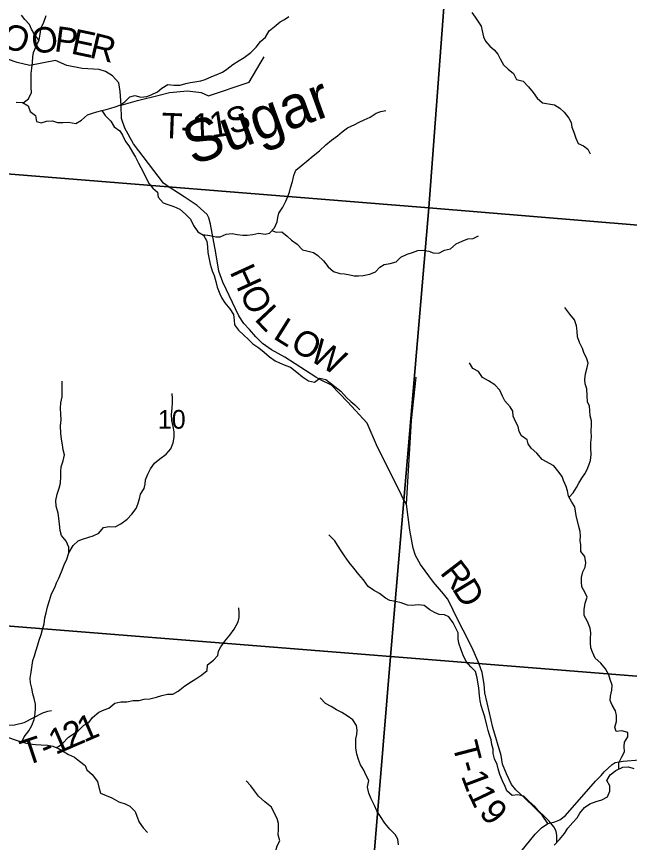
# Model space of a CAD drawing. Extents: x 0 to 42, y 0 to 22.
# Drawn here: x 6.731 to 7.417, y 15.878 to 16.803 of the extents above; entities that cross this region are included whole.
import ezdxf

# ---------------------------------------------------------------- set-up
doc = ezdxf.new("R2010")
doc.units = 0
for name, color, linetype in [('GM_X_County_Road', 7, 'Continuous'), ('GM_X_Minor_River', 7, 'Continuous'), ('GM_X_Minor_River_Text', 7, 'Continuous'), ('GM_X_Section', 7, 'Continuous'), ('GM_X_Section_Text', 7, 'Continuous'), ('GM_X_Township_Road', 7, 'Continuous'), ('GM_X_Township_Road_Text', 7, 'Continuous')]:
    doc.layers.add(name, color=color, linetype=linetype)

msp = doc.modelspace()

# ---------------------------------------------------------------- linework, layer by layer
at = {"layer": 'GM_X_County_Road'}
msp.add_lwpolyline([(7.29697, 15.86978), (7.30508, 15.87986), (7.31174, 15.88761), (7.31859, 15.89463), (7.32579, 15.8995), (7.33354, 15.90148), (7.3393, 15.90382), (7.34542, 15.9085), (7.37929, 15.94687), (7.38559, 15.95353), (7.38881, 15.95763), (7.39766, 15.9656), (7.40126, 15.96794), (7.41009, 15.96938), (7.46488, 15.97395)], dxfattribs=at)
at = {"layer": 'GM_X_Minor_River'}
for points in [[(6.75599, 16.77607), (6.75147, 16.78217), (6.74772, 16.78862), (6.74566, 16.79356), (6.74039, 16.79927), (6.73663, 16.80402)], [(6.73843, 16.70595), (6.74435, 16.71058), (6.7476, 16.71758), (6.74724, 16.72307), (6.74727, 16.72913), (6.74748, 16.73425), (6.7475, 16.73898), (6.74809, 16.74486), (6.74888, 16.75129), (6.74928, 16.75754), (6.74987, 16.76228), (6.75292, 16.76946), (6.75617, 16.77646), (6.75733, 16.7829), (6.7585, 16.79028), (6.76097, 16.7952), (6.76403, 16.8039)], [(6.78933, 16.68444), (6.79753, 16.68288), (6.80358, 16.68669), (6.81037, 16.69277), (6.81605, 16.69449), (6.82096, 16.69601), (6.82644, 16.69754), (6.83136, 16.6985), (6.83646, 16.70003), (6.84137, 16.70174), (6.84648, 16.70346), (6.85233, 16.70726), (6.85781, 16.71296), (6.86348, 16.7143), (6.8701, 16.71242), (6.87672, 16.713), (6.88163, 16.7151), (6.88863, 16.71852), (6.89354, 16.72251), (6.90053, 16.72651), (6.90696, 16.72596), (6.91414, 16.72597), (6.92057, 16.72788), (6.92549, 16.72884), (6.9304, 16.72942), (6.9374, 16.73076), (6.94231, 16.73209), (6.94968, 16.73552), (6.9546, 16.73743), (6.9614, 16.74028), (6.9665, 16.74371), (6.97311, 16.74884), (6.9801, 16.7536), (6.98596, 16.75683), (6.99313, 16.76253), (6.99917, 16.76823), (7.00408, 16.77488), (7.00956, 16.77944), (7.0137, 16.78646), (7.01956, 16.79122), (7.02598, 16.79654), (7.03089, 16.7992), (7.0358, 16.80282)], [(7.24081, 16.80721), (7.2446, 16.8021), (7.24821, 16.79642), (7.25105, 16.79169), (7.25238, 16.78657), (7.25391, 16.77975), (7.256, 16.77501), (7.26074, 16.76952), (7.26585, 16.76536), (7.26983, 16.76044), (7.2723, 16.75514), (7.2761, 16.7487), (7.2814, 16.74359), (7.28727, 16.73886), (7.29088, 16.73204), (7.29826, 16.73016), (7.30413, 16.72411), (7.30925, 16.71767), (7.3138, 16.71142), (7.31986, 16.70594), (7.32667, 16.70481), (7.3333, 16.70388), (7.33917, 16.7001), (7.3439, 16.69556), (7.3494, 16.68874), (7.35206, 16.68401), (7.35282, 16.67889), (7.35491, 16.6734), (7.35701, 16.66657), (7.35966, 16.6607), (7.36553, 16.65806), (7.37065, 16.65428), (7.3733, 16.64916)], [(6.73073, 16.70666), (6.73753, 16.70644), (6.74413, 16.70281), (6.74618, 16.69636), (6.75202, 16.69179), (6.7535, 16.68515)], [(6.82664, 16.69758), (6.83005, 16.69186), (6.83649, 16.68543), (6.84028, 16.67937), (6.84653, 16.67464), (6.84957, 16.66972), (6.85298, 16.6629), (6.85659, 16.65779), (6.86076, 16.65097), (6.86418, 16.64529), (6.86759, 16.63847), (6.87006, 16.63374), (6.87272, 16.62881), (6.87917, 16.61593), (6.88372, 16.61063), (6.88883, 16.60628), (6.88941, 16.6006), (6.89529, 16.59435), (6.90021, 16.59228), (6.90702, 16.59001), (6.91383, 16.58699), (6.92028, 16.58151), (6.92558, 16.57583), (6.929, 16.56863), (6.93393, 16.56163), (6.94037, 16.55804), (6.94397, 16.55141), (6.94493, 16.54478), (6.94513, 16.53852), (6.94609, 16.53302), (6.94761, 16.52563), (6.95009, 16.51824), (6.95218, 16.51294), (6.95408, 16.5063), (6.9556, 16.49986), (6.95845, 16.49247), (6.96073, 16.48755), (6.96434, 16.48225), (6.96964, 16.47562), (6.97382, 16.46937), (6.97478, 16.46274), (6.97516, 16.45781), (6.97934, 16.45175), (6.9854, 16.44607), (6.99013, 16.44172), (6.99563, 16.43642), (7.00207, 16.43189), (7.00813, 16.42697), (7.01419, 16.42186), (7.02063, 16.41751), (7.02555, 16.41506), (7.03255, 16.41223), (7.03785, 16.41015), (7.04467, 16.40486), (7.05111, 16.39956), (7.05793, 16.39502), (7.06455, 16.39333), (7.07041, 16.39789), (7.07722, 16.39639), (7.08214, 16.39261), (7.08726, 16.38882), (7.09389, 16.38334), (7.10033, 16.37634), (7.10507, 16.37179), (7.1098, 16.3682), (7.11548, 16.36271)], [(6.93898, 16.55881), (6.94737, 16.55748), (6.95399, 16.55617), (6.9589, 16.55618), (6.96552, 16.55904), (6.97252, 16.55981), (6.97781, 16.55868), (6.98425, 16.55794), (6.98935, 16.55814), (6.99559, 16.55872), (7.00221, 16.56025), (7.00921, 16.55912), (7.01412, 16.56027), (7.01979, 16.56635), (7.0228, 16.5728), (7.02336, 16.57773), (7.02467, 16.58248), (7.0292, 16.5895), (7.0324, 16.59614), (7.03485, 16.60108), (7.03673, 16.6062), (7.03767, 16.61113), (7.03974, 16.61796), (7.04124, 16.6246), (7.0435, 16.63067), (7.04954, 16.63543), (7.05596, 16.64075), (7.06295, 16.64664), (7.07012, 16.65234), (7.0773, 16.65918), (7.08372, 16.66412), (7.09014, 16.66926), (7.09543, 16.67363), (7.10166, 16.67819), (7.1096, 16.682), (7.11451, 16.68428), (7.12018, 16.68714), (7.12679, 16.69019), (7.13359, 16.69437), (7.13889, 16.69628), (7.14456, 16.69743)], [(6.7535, 16.68515), (6.75841, 16.6838), (6.76465, 16.68567), (6.77108, 16.68602), (6.77693, 16.68391), (6.78279, 16.68388), (6.78933, 16.68444)], [(7.01693, 16.56328), (7.0215, 16.56124), (7.02793, 16.56163), (7.03399, 16.55671), (7.03872, 16.55236), (7.04516, 16.54801), (7.05123, 16.54139), (7.05615, 16.54045), (7.06334, 16.53857), (7.06826, 16.53535), (7.0747, 16.52911), (7.08001, 16.52249), (7.08588, 16.51738), (7.09307, 16.51512), (7.09799, 16.51475), (7.10405, 16.51362), (7.10896, 16.51249), (7.11388, 16.5125), (7.11899, 16.5127), (7.12636, 16.51424), (7.13298, 16.5169), (7.13769, 16.52222), (7.14261, 16.52508), (7.14922, 16.52623), (7.15584, 16.52814), (7.16132, 16.53327), (7.16831, 16.53688), (7.17417, 16.5386), (7.1804, 16.54089), (7.18551, 16.54128), (7.19251, 16.53997), (7.19743, 16.53827), (7.20386, 16.53771), (7.20991, 16.54133), (7.21671, 16.54267), (7.22332, 16.54837), (7.22994, 16.55123), (7.23617, 16.55371), (7.24203, 16.5541), (7.24808, 16.55714)], [(7.3496, 16.26496), (7.35415, 16.26971), (7.35792, 16.27559), (7.36056, 16.28053), (7.36377, 16.28622), (7.36735, 16.29097), (7.3698, 16.29572), (7.37187, 16.30046), (7.37337, 16.30577), (7.37431, 16.31241), (7.3741, 16.31981), (7.3739, 16.32607), (7.37465, 16.33194), (7.37445, 16.33877), (7.37462, 16.34522), (7.3748, 16.35015), (7.37328, 16.35583), (7.3727, 16.36171), (7.3725, 16.36664), (7.37023, 16.37138), (7.36964, 16.3782), (7.36963, 16.38617), (7.36754, 16.39147), (7.36715, 16.3964), (7.3679, 16.40266), (7.36996, 16.40987), (7.3709, 16.41461), (7.36957, 16.41954), (7.36615, 16.42655), (7.36444, 16.43129), (7.3614, 16.43792), (7.35912, 16.44436), (7.35854, 16.45062), (7.35777, 16.45649), (7.35568, 16.46312), (7.35056, 16.46975), (7.34487, 16.47694)], [(7.40542, 15.96056), (7.4054, 15.9677), (7.4086, 15.97415), (7.41162, 15.97985), (7.41123, 15.98592), (7.4116, 15.99066), (7.41518, 15.99674), (7.41536, 16.00148), (7.40855, 16.00317), (7.40212, 16.00278), (7.40098, 16.00752), (7.40248, 16.01397), (7.40284, 16.02061), (7.40151, 16.02554), (7.39791, 16.03198), (7.39563, 16.03728), (7.39581, 16.04221), (7.3975, 16.04867), (7.39786, 16.05436), (7.39539, 16.0608), (7.39425, 16.06592), (7.39045, 16.07274), (7.38496, 16.07899), (7.37889, 16.08466), (7.37566, 16.09148), (7.37395, 16.09622), (7.37338, 16.10172), (7.37356, 16.10646), (7.37392, 16.1131), (7.37316, 16.11841), (7.37031, 16.12561), (7.36651, 16.13243), (7.3665, 16.13926), (7.36743, 16.14628), (7.36969, 16.15292), (7.3676, 16.15766), (7.36399, 16.16466), (7.3636, 16.16997), (7.36341, 16.17491), (7.36491, 16.18136), (7.36773, 16.18648), (7.36829, 16.19122), (7.36714, 16.19824), (7.36278, 16.20392), (7.36277, 16.21131), (7.362, 16.21624), (7.36237, 16.22099), (7.3618, 16.22648), (7.36046, 16.23217), (7.35741, 16.2443), (7.35684, 16.24923), (7.35588, 16.25416), (7.35247, 16.25908), (7.34905, 16.26609), (7.3479, 16.27197), (7.34638, 16.2769), (7.34334, 16.28334), (7.34201, 16.28808), (7.33708, 16.29432), (7.33253, 16.29981), (7.31928, 16.30699), (7.31359, 16.31419), (7.30715, 16.31948), (7.30393, 16.32441), (7.3026, 16.32915), (7.29635, 16.33349), (7.29369, 16.33823), (7.29273, 16.34392), (7.29008, 16.34884), (7.28704, 16.35547), (7.28665, 16.36097), (7.2838, 16.3659), (7.27755, 16.37271), (7.27508, 16.37801), (7.27204, 16.38445), (7.26636, 16.39051), (7.25935, 16.39486), (7.25273, 16.39883), (7.24798, 16.40526), (7.24193, 16.40886), (7.23813, 16.41529)], [(6.73686, 15.99101), (6.73936, 15.99681), (6.74468, 16.00323), (6.74811, 16.00947), (6.75078, 16.01609), (6.75194, 16.02291), (6.75235, 16.02821), (6.75237, 16.03333), (6.75088, 16.0394), (6.74939, 16.04471), (6.7481, 16.05097), (6.74661, 16.05723), (6.74607, 16.06235), (6.74723, 16.06898), (6.74859, 16.07674), (6.74937, 16.08186), (6.75109, 16.08735), (6.75262, 16.09246), (6.75492, 16.09946), (6.75627, 16.10495), (6.75837, 16.11119), (6.75991, 16.11668), (6.76183, 16.12312), (6.7628, 16.12993), (6.76396, 16.13542), (6.7655, 16.14205), (6.7678, 16.14924), (6.77029, 16.15662), (6.77372, 16.16381), (6.77582, 16.16891), (6.77849, 16.17402), (6.78117, 16.18121), (6.78422, 16.18896), (6.78746, 16.19539), (6.78957, 16.20258), (6.78941, 16.20903), (6.78661, 16.21548), (6.78134, 16.22176), (6.77986, 16.22764), (6.77894, 16.23447), (6.7784, 16.24129), (6.77767, 16.24679), (6.77544, 16.25457), (6.7749, 16.2612), (6.77644, 16.26821), (6.77874, 16.27483), (6.78027, 16.28032), (6.78069, 16.2879), (6.78052, 16.29339), (6.78092, 16.29889), (6.78303, 16.30551), (6.78457, 16.31213), (6.78327, 16.31782), (6.78235, 16.32332), (6.78124, 16.32958), (6.78052, 16.33622), (6.78018, 16.34474), (6.78096, 16.35118), (6.78061, 16.35782), (6.78007, 16.36445), (6.78067, 16.37051), (6.78202, 16.37714), (6.78207, 16.38851), (6.78191, 16.39457)], [(6.78957, 16.20258), (6.79425, 16.21055), (6.79991, 16.21606), (6.80482, 16.21778), (6.81201, 16.22007), (6.81692, 16.22141), (6.82316, 16.22446), (6.82844, 16.23072), (6.83468, 16.23206), (6.8413, 16.23151), (6.84791, 16.23512), (6.8549, 16.24026), (6.86, 16.24577), (6.8649, 16.25223), (6.86679, 16.25697), (6.86848, 16.26304), (6.86979, 16.26817), (6.87375, 16.27462), (6.87507, 16.27936), (6.87525, 16.2841), (6.87807, 16.29056), (6.88109, 16.29644), (6.88561, 16.3029), (6.89147, 16.30765), (6.89846, 16.31298), (6.90355, 16.31886), (6.90638, 16.32551), (6.9075, 16.33196), (6.90749, 16.33783), (6.90634, 16.34371), (6.90501, 16.35053), (6.90462, 16.35717), (6.90517, 16.36438), (6.90554, 16.37045), (6.90553, 16.37519), (6.90514, 16.38087)], [(7.33582, 15.87865), (7.33596, 15.88619), (7.33519, 15.89112), (7.33253, 15.89605), (7.32741, 15.90211), (7.32154, 15.90798), (7.31529, 15.91384), (7.31112, 15.91877), (7.30506, 15.92444), (7.2988, 15.93012), (7.29237, 15.93163), (7.28575, 15.93104), (7.27988, 15.93634), (7.27817, 15.94108), (7.27494, 15.94752), (7.2719, 15.95453), (7.27019, 15.96098), (7.26923, 15.96572), (7.266, 15.97216), (7.26448, 15.97785), (7.26466, 15.98297), (7.26295, 15.98809), (7.26218, 15.9934), (7.26066, 15.9987), (7.25914, 16.00363), (7.2578, 16.00837), (7.25514, 16.01899), (7.25285, 16.02562), (7.25114, 16.03187), (7.25, 16.0368), (7.24923, 16.04287), (7.24865, 16.0514), (7.2475, 16.05766), (7.24673, 16.06259), (7.24464, 16.0696), (7.23952, 16.07509), (7.23441, 16.08077), (7.23099, 16.08816), (7.22871, 16.09385), (7.22623, 16.10143), (7.22547, 16.10617), (7.22527, 16.11318), (7.22204, 16.11962), (7.21976, 16.12436), (7.21502, 16.13099), (7.2101, 16.13326), (7.20405, 16.13343), (7.19875, 16.13589), (7.19363, 16.13891), (7.18719, 16.14345), (7.18057, 16.14439), (7.17396, 16.14361), (7.16866, 16.14398), (7.16147, 16.14662), (7.15522, 16.14794), (7.14879, 16.14925), (7.14387, 16.1519), (7.13724, 16.15701), (7.13061, 16.16059), (7.12455, 16.16494), (7.11943, 16.17233), (7.11413, 16.17839), (7.10863, 16.18521), (7.10351, 16.19183), (7.09801, 16.19922), (7.09441, 16.2049), (7.09042, 16.21115), (7.08739, 16.21607), (7.08076, 16.22251)], [(6.78932, 15.99617), (6.8005, 16.00385), (6.80616, 16.00955), (6.81183, 16.01259), (6.81617, 16.01829), (6.82296, 16.02438), (6.8292, 16.02685), (6.8343, 16.02876), (6.8411, 16.03446), (6.84772, 16.03562), (6.85453, 16.03582), (6.86152, 16.03716), (6.86833, 16.03717), (6.87381, 16.03889), (6.88005, 16.0391), (6.88762, 16.04101), (6.89348, 16.04291), (6.90009, 16.04426), (6.90596, 16.04446), (6.91181, 16.04769), (6.91937, 16.05359), (6.9256, 16.05796), (6.93164, 16.06139), (6.93826, 16.06595), (6.9443, 16.0709), (6.94467, 16.07716), (6.95165, 16.08248), (6.95618, 16.0878), (6.95712, 16.09254), (6.95957, 16.09729), (6.96428, 16.10375), (6.96995, 16.11021), (6.97466, 16.11704), (6.979, 16.12521), (6.98012, 16.13033), (6.98011, 16.13526), (6.97972, 16.14114)], [(7.15876, 15.87579), (7.15799, 15.88224), (7.15496, 15.88735), (7.14908, 15.89341), (7.14339, 15.90003), (7.13846, 15.90742), (7.13448, 15.91367), (7.13182, 15.91992), (7.12802, 15.92712), (7.12536, 15.93376), (7.12384, 15.9402), (7.12534, 15.9476), (7.12192, 15.95404), (7.11964, 15.95916), (7.11623, 15.96541), (7.11376, 15.9711), (7.11185, 15.97735), (7.1109, 15.98418), (7.1107, 15.98968), (7.11088, 15.99442), (7.11181, 15.99916), (7.11237, 16.0041), (7.1116, 16.0094), (7.10762, 16.01547), (7.10099, 16.02), (7.09512, 16.02398), (7.08907, 16.02681), (7.0832, 16.03059), (7.07695, 16.03399), (7.07088, 16.04043)], [(6.6942, 15.99253), (6.70004, 15.99434), (6.70554, 15.99829), (6.71215, 15.99731), (6.71725, 15.99653), (6.7231, 15.99556), (6.72839, 15.99383), (6.73405, 15.99191), (6.74065, 15.98979), (6.74556, 15.98882), (6.75217, 15.98822), (6.75859, 15.98782), (6.76559, 15.98741), (6.77163, 15.98605), (6.77804, 15.98375), (6.78445, 15.97993), (6.78932, 15.97687)], [(6.77536, 15.98471), (6.77805, 15.98583), (6.78279, 15.98941), (6.7883, 15.99545), (6.78932, 15.99617)], [(6.78932, 15.97687), (6.79601, 15.97387), (6.80132, 15.96952), (6.80795, 15.96441), (6.80966, 15.95968), (6.81572, 15.95438), (6.8216, 15.94661), (6.82312, 15.94036), (6.82484, 15.93353), (6.83771, 15.92825), (6.84547, 15.9239), (6.85247, 15.92183), (6.85777, 15.91919), (6.86365, 15.91294), (6.86555, 15.90801), (6.86821, 15.90119), (6.87257, 15.89475), (6.87769, 15.88945)], [(7.33276, 15.87538), (7.3388, 15.88184), (7.34427, 15.8883), (7.34804, 15.89457), (7.35371, 15.90065), (7.3588, 15.90616), (7.36163, 15.91128), (7.36672, 15.91755), (7.37296, 15.92155), (7.37976, 15.92422), (7.38638, 15.92612), (7.39242, 15.92955), (7.39506, 15.936), (7.39505, 15.94188), (7.39182, 15.94795), (7.3954, 15.95421), (7.40201, 15.95897), (7.40976, 15.96259), (7.41619, 15.96317), (7.42206, 15.96109)], [(7.01684, 15.81121), (7.01589, 15.81651), (7.01588, 15.82145), (7.01681, 15.82695), (7.01888, 15.83416), (7.01963, 15.83928), (7.02037, 15.84478), (7.02018, 15.85028), (7.0196, 15.85597), (7.01978, 15.86109), (7.0209, 15.86792), (7.02278, 15.87457), (7.02579, 15.88026), (7.02389, 15.88709), (7.02407, 15.89278), (7.02424, 15.89979), (7.02272, 15.90529), (7.0193, 15.91154), (7.01645, 15.91799), (7.00888, 15.92404), (7.00168, 15.93028), (6.99732, 15.93635), (6.99334, 15.94184), (6.98803, 15.94733)]]:
    msp.add_lwpolyline(points, dxfattribs=at)
at = {"layer": 'GM_X_Section'}
for points in [[(6.70346, 17.13156), (6.77676, 17.12507), (7.23033, 17.09197), (7.19243, 16.58845), (6.66411, 16.63113)], [(7.23033, 17.09197), (7.2811, 17.08822), (7.76587, 17.04974), (7.72418, 16.54451), (7.19243, 16.58845)], [(6.66411, 16.63113), (7.19243, 16.58845), (7.14959, 16.08663), (6.61604, 16.129)], [(7.19243, 16.58845), (7.72418, 16.54451), (7.68229, 16.04383), (7.14959, 16.08663)], [(6.61604, 16.129), (7.14959, 16.08663), (7.1079, 15.58159), (6.58067, 15.62951)], [(7.14959, 16.08663), (7.68229, 16.04383), (7.64041, 15.53879), (7.1079, 15.58159)]]:
    msp.add_lwpolyline(points, close=True, dxfattribs=at)
at = {"layer": 'GM_X_Township_Road'}
for points in [[(7.32579, 15.8995), (7.31931, 15.90886), (7.31102, 15.91769), (7.30003, 15.92795), (7.28995, 15.93714), (7.28508, 15.94345), (7.27968, 15.95533), (7.27518, 15.96596), (7.27338, 15.97569), (7.26437, 16.00721), (7.26041, 16.02342), (7.25518, 16.04593), (7.25454, 16.05561), (7.25224, 16.06846), (7.2484, 16.07919), (7.24495, 16.08763), (7.24092, 16.09626), (7.22082, 16.1358), (7.21863, 16.1411), (7.21328, 16.15112), (7.20901, 16.1566), (7.19765, 16.1697), (7.18335, 16.18934), (7.17747, 16.1995), (7.17506, 16.20765), (7.17119, 16.22796), (7.16748, 16.25714), (7.1637, 16.26298), (7.15994, 16.27114), (7.13495, 16.32077), (7.1234, 16.34772), (7.1016, 16.37155), (7.08341, 16.39012), (7.07128, 16.39618), (7.06604, 16.39921), (7.03148, 16.42151), (7.01631, 16.42953), (7.00621, 16.43667), (6.99878, 16.4444), (6.99194, 16.45243), (6.9854, 16.45926), (6.97975, 16.46788), (6.96191, 16.50535), (6.95745, 16.51783), (6.95418, 16.53805), (6.94823, 16.57016), (6.94615, 16.57729), (6.94437, 16.58116), (6.93335, 16.59122), (6.91857, 16.60075), (6.90084, 16.61257), (6.89559, 16.61618), (6.86209, 16.66018), (6.85224, 16.67758), (6.84863, 16.68842), (6.84797, 16.70353), (6.84699, 16.71863), (6.84567, 16.72848), (6.83845, 16.73636), (6.83057, 16.74096), (6.82335, 16.74326), (6.80463, 16.74457), (6.78723, 16.74786), (6.77442, 16.75344), (6.74587, 16.7479), (6.73156, 16.75116), (6.63215, 16.78542)], [(6.84797, 16.70353), (6.86636, 16.70878), (6.89066, 16.71469), (6.90215, 16.71765), (6.92251, 16.71962), (6.93762, 16.71765), (6.94591, 16.71391), (6.99044, 16.72876), (6.99144, 16.7291), (6.99525, 16.73552), (7.00613, 16.75387), (7.00832, 16.75756)], [(7.16748, 16.25714), (7.17299, 16.35048), (7.1785, 16.39927)], [(6.70865, 16.00829), (6.71286, 16.00959), (6.72858, 16.00992), (6.73944, 16.01283), (6.76052, 16.02353), (6.76586, 16.02548), (6.77024, 16.02613)]]:
    msp.add_lwpolyline(points, dxfattribs=at)

# ---------------------------------------------------------------- texts
at = {"layer": 'GM_X_Minor_River_Text'}
msp.add_text('Sugar', height=0.047346, rotation=19.99303, dxfattribs=at).set_placement((6.92816, 16.63569))
at = {"layer": 'GM_X_Section_Text'}
msp.add_text('10', height=0.020928, rotation=0.00001, dxfattribs=at).set_placement((6.88918, 16.34143))
at = {"layer": 'GM_X_Township_Road_Text'}
for s, rotation, p in [('O', 341.23406, (6.71175, 16.76984)), ('O', 7.9733, (6.7497, 16.76044)), ('P', 352.20723, (6.7724, 16.76391)), ('E', 348.06897, (6.79085, 16.7614)), ('R', 346.41151, (6.81143, 16.75706)), ('S', 17.75031, (6.97115, 16.67039)), ('T', 357.77945, (6.89281, 16.66666)), ('1', 2.31541, (6.92816, 16.6656)), ('1', 8.66216, (6.94907, 16.66663)), ('-', 358.80917, (6.9146, 16.66582)), ('H', 294.54948, (6.96916, 16.51703)), ('O', 296.60571, (6.98002, 16.49328)), ('L', 313.40137, (6.99642, 16.46351)), ('L', 327.90402, (7.01708, 16.4431)), ('O', 329.62347, (7.03588, 16.43133)), ('W', 329.6175, (7.05744, 16.41869)), ('R', 307.52172, (7.20427, 16.18016)), ('D', 301.40609, (7.21802, 16.16232)), ('1', 23.30521, (6.80648, 15.98991)), ('2', 23.30522, (6.79053, 15.98304)), ('1', 23.27862, (6.77457, 15.97617)), ('T', 18.50024, (6.74137, 15.96408)), ('T', 284.52064, (7.2187, 15.9879)), ('-', 22.59181, (6.76355, 15.97159)), ('-', 286.01904, (7.22425, 15.96654)), ('1', 290.62879, (7.22825, 15.95297)), ('1', 295.53362, (7.23545, 15.93415)), ('9', 311.32872, (7.24768, 15.91125))]:
    msp.add_text(s, height=0.02841, rotation=rotation, dxfattribs=at).set_placement(p)

doc.saveas('drawing.dxf')
